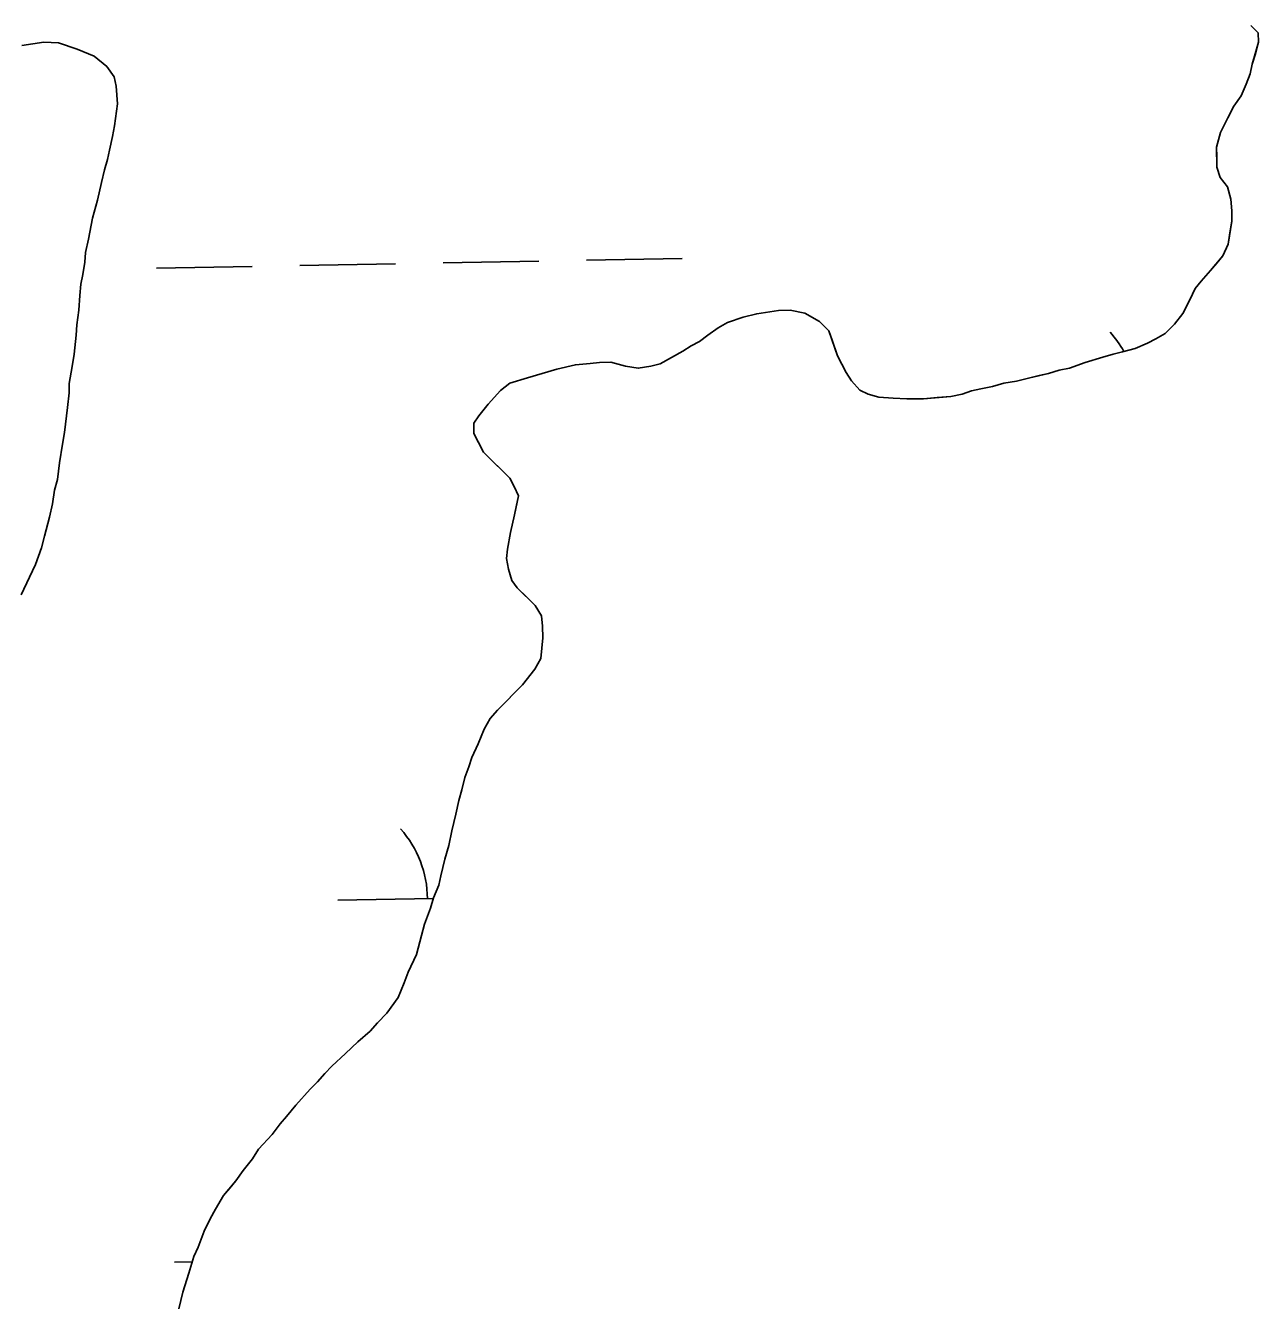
# Model space of a CAD drawing. Extents: x 3925854 to 3964121, y 224593 to 250589.
# Drawn here: x 3942608.5 to 3943021.1, y 230986.7 to 231415.9 of the extents above; entities that cross this region are included whole.
import ezdxf

# ---------------------------------------------------------------- set-up
doc = ezdxf.new("R2010")
doc.units = 0
doc.layers.add('V-TOPO-SHOR', color=7, linetype='Continuous')
doc.layers.add('V-WETL-SWMP', color=7, linetype='Continuous')

msp = doc.modelspace()

# ---------------------------------------------------------------- linework, layer by layer
at = {"layer": 'V-TOPO-SHOR'}
for points in [[(3942998.173, 231324.105), (3942999.881, 231327.968), (3943001.954, 231330.436), (3943005.065, 231333.962), (3943007.137, 231336.43), (3943009.21, 231338.898), (3943010.916, 231342.761), (3943011.577, 231346.613), (3943012.237, 231350.463), (3943012.202, 231353.957), (3943011.813, 231357.799), (3943010.723, 231361.981), (3943008.243, 231365.102), (3943007.162, 231368.588), (3943007.125, 231372.082), (3943007.092, 231375.228), (3943008.442, 231380.135), (3943010.838, 231385.052), (3943012.896, 231388.916), (3943015.309, 231392.437), (3943017.017, 231396.299), (3943018.379, 231399.808), (3943019.047, 231402.962), (3943020.058, 231406.466), (3943021.07, 231410.32), (3943021.037, 231413.468), (3943018.565, 231415.889)], [(3942607.243, 231409.278), (3942614.571, 231410.402), (3942619.467, 231410.101), (3942625.779, 231408.067), (3942631.397, 231405.677), (3942635.624, 231402.224), (3942638.106, 231398.755), (3942638.837, 231395.617), (3942639.247, 231389.678), (3942638.272, 231382.328), (3942637.609, 231378.828), (3942636.607, 231374.273), (3942635.939, 231371.121), (3942634.928, 231367.615), (3942633.92, 231363.411), (3942632.583, 231357.455), (3942630.895, 231351.495), (3942629.568, 231344.491), (3942628.567, 231339.939), (3942628.247, 231336.789), (3942627.592, 231332.588), (3942626.924, 231329.436), (3942626.615, 231325.588), (3942626.314, 231320.691), (3942625.665, 231315.793), (3942625.349, 231312.293), (3942624.714, 231305.995), (3942624.059, 231301.795), (3942623.068, 231296.191), (3942623.099, 231293.048), (3942622.449, 231288.147), (3942621.487, 231279.748), (3942620.825, 231275.898), (3942619.84, 231269.596), (3942619.197, 231263.997), (3942618.185, 231260.49), (3942617.532, 231255.942), (3942616.531, 231251.387), (3942614.845, 231245.077), (3942613.835, 231241.223), (3942611.796, 231235.609), (3942609.741, 231231.395), (3942607.005, 231225.425)], [(3942752.45, 231152.098), (3942753.454, 231156.653), (3942754.467, 231160.159), (3942755.473, 231164.363), (3942756.835, 231167.872), (3942757.853, 231171.028), (3942759.903, 231175.593), (3942761.951, 231180.508), (3942764.011, 231184.022), (3942766.43, 231186.844), (3942769.199, 231189.669), (3942772.312, 231192.845), (3942774.732, 231195.317), (3942778.873, 231200.601), (3942780.936, 231204.117), (3942781.249, 231207.615), (3942781.565, 231211.113), (3942781.526, 231214.959), (3942781.141, 231218.449), (3942779.007, 231221.925), (3942776.182, 231224.691), (3942773.006, 231227.804), (3942771.234, 231230.233), (3942770.147, 231234.067), (3942769.412, 231237.555), (3942769.729, 231240.705), (3942770.722, 231246.306), (3942772.06, 231252.262), (3942772.727, 231255.416), (3942773.393, 231258.567), (3942771.964, 231261.699), (3942770.538, 231264.48), (3942768.066, 231266.903), (3942765.242, 231269.67), (3942761.711, 231273.129), (3942759.929, 231276.606), (3942758.502, 231279.387), (3942758.467, 231282.883), (3942760.19, 231285.347), (3942763.296, 231289.224), (3942767.446, 231293.809), (3942770.565, 231296.287), (3942776.49, 231298.096), (3942781.368, 231299.542), (3942786.246, 231300.99), (3942792.523, 231302.452), (3942797.412, 231302.849), (3942800.554, 231303.232), (3942804.398, 231303.269), (3942809.305, 231301.921), (3942813.505, 231301.266), (3942817.693, 231302.008), (3942820.831, 231302.739), (3942824.654, 231304.875), (3942828.478, 231307.009), (3942831.255, 231308.784), (3942834.038, 231310.212), (3942836.811, 231312.338), (3942840.283, 231314.82), (3942843.41, 231316.597), (3942848.635, 231318.398), (3942853.169, 231319.493), (3942860.497, 231320.616), (3942864.341, 231320.655), (3942869.244, 231319.655), (3942874.165, 231316.909), (3942877.341, 231313.796), (3942878.423, 231310.66), (3942880.223, 231305.436), (3942883.076, 231299.873), (3942884.851, 231297.094), (3942887.68, 231293.977), (3942890.489, 231292.607), (3942893.996, 231291.595), (3942898.89, 231291.294), (3942903.439, 231290.991), (3942909.03, 231291.049), (3942913.57, 231291.444), (3942918.111, 231291.839), (3942921.947, 231292.576), (3942925.082, 231293.658), (3942928.22, 231294.389), (3942932.058, 231295.126), (3942935.892, 231296.214), (3942940.078, 231296.953), (3942944.612, 231298.049), (3942947.75, 231298.78), (3942950.887, 231299.511), (3942954.373, 231300.594), (3942957.858, 231301.33), (3942963.085, 231303.13), (3942969.008, 231304.936), (3942972.491, 231306.022), (3942975.631, 231306.751), (3942979.813, 231307.842), (3942983.991, 231309.632), (3942986.77, 231311.06), (3942989.899, 231312.837), (3942993.012, 231316.016), (3942995.773, 231319.538), (3942998.173, 231324.105)], [(3942659.756, 230986.536), (3942661.097, 230992.141), (3942663.131, 230998.453), (3942664.82, 231004.062), (3942666.186, 231007.222), (3942668.23, 231012.486), (3942670.286, 231016.701), (3942672.001, 231019.865), (3942674.751, 231024.436), (3942676.824, 231026.904), (3942678.894, 231029.372), (3942681.307, 231032.89), (3942684.414, 231036.767), (3942686.478, 231039.933), (3942690.971, 231044.873), (3942693.732, 231048.395), (3942695.805, 231050.863), (3942698.911, 231054.738), (3942703.751, 231060.03), (3942706.172, 231062.502), (3942708.59, 231065.322), (3942711.013, 231067.794), (3942715.512, 231072.033), (3942719.668, 231075.921), (3942723.827, 231079.457), (3942726.244, 231082.28), (3942729.359, 231085.456), (3942733.15, 231090.738), (3942735.198, 231095.651), (3942736.56, 231099.159), (3942739.296, 231105.129), (3942740.979, 231111.437), (3942741.989, 231115.293), (3942744.033, 231120.557), (3942745.047, 231124.063), (3942746.751, 231128.274), (3942747.418, 231131.428), (3942748.76, 231137.033), (3942750.111, 231141.59), (3942751.111, 231146.495), (3942752.45, 231152.098)]]:
    msp.add_lwpolyline(points, dxfattribs=at)
at = {"layer": 'V-WETL-SWMP'}
for p, q in [((3943021.037, 231413.467), (3943018.566, 231415.888)), ((3942607.242, 231409.278), (3942614.571, 231410.401)), ((3942614.571, 231410.401), (3942619.467, 231410.101)), ((3942619.467, 231410.101), (3942625.779, 231408.067)), ((3943020.059, 231406.466), (3943021.069, 231410.321)), ((3943021.069, 231410.321), (3943021.037, 231413.467)), ((3942625.779, 231408.067), (3942631.396, 231405.678)), ((3943019.046, 231402.961), (3943020.059, 231406.466)), ((3942631.396, 231405.678), (3942635.625, 231402.225)), ((3942635.625, 231402.225), (3942638.107, 231398.755)), ((3943018.379, 231399.808), (3943019.046, 231402.961)), ((3942638.107, 231398.755), (3942638.837, 231395.617)), ((3943017.016, 231396.299), (3943018.379, 231399.808)), ((3942638.837, 231395.617), (3942639.247, 231389.679)), ((3943015.308, 231392.437), (3943017.016, 231396.299)), ((3942639.247, 231389.679), (3942638.273, 231382.329)), ((3943010.839, 231385.052), (3943012.897, 231388.917)), ((3943012.897, 231388.917), (3943015.308, 231392.437)), ((3943008.442, 231380.134), (3943010.839, 231385.052)), ((3942638.273, 231382.329), (3942637.609, 231378.827)), ((3943007.093, 231375.227), (3943008.442, 231380.134)), ((3942637.609, 231378.827), (3942636.607, 231374.273)), ((3942636.607, 231374.273), (3942635.94, 231371.121)), ((3943007.161, 231368.587), (3943007.093, 231375.227)), ((3942634.927, 231367.615), (3942633.921, 231363.411)), ((3942635.94, 231371.121), (3942634.927, 231367.615)), ((3943008.244, 231365.103), (3943007.161, 231368.587)), ((3942633.921, 231363.411), (3942632.583, 231357.455)), ((3943010.723, 231361.982), (3943008.244, 231365.103)), ((3943011.814, 231357.799), (3943010.723, 231361.982)), ((3942632.583, 231357.455), (3942630.895, 231351.496)), ((3943012.202, 231353.958), (3943011.814, 231357.799)), ((3942630.895, 231351.496), (3942629.568, 231344.492)), ((3943010.917, 231342.76), (3943012.237, 231350.463)), ((3943012.237, 231350.463), (3943012.202, 231353.958)), ((3942629.568, 231344.492), (3942628.566, 231339.938)), ((3943009.209, 231338.898), (3943010.917, 231342.76)), ((3942628.566, 231339.938), (3942628.248, 231336.789)), ((3942796.234, 231337.395), (3942828.229, 231337.977)), ((3943005.064, 231333.963), (3943009.209, 231338.898)), ((3942628.248, 231336.789), (3942627.592, 231332.588)), ((3942652.258, 231334.777), (3942684.253, 231335.359)), ((3942700.25, 231335.649), (3942732.245, 231336.231)), ((3942748.242, 231336.522), (3942780.237, 231337.104)), ((3943001.954, 231330.436), (3943005.064, 231333.963)), ((3942626.924, 231329.436), (3942626.614, 231325.588)), ((3942627.592, 231332.588), (3942626.924, 231329.436)), ((3942999.882, 231327.968), (3943001.954, 231330.436)), ((3942626.614, 231325.588), (3942626.314, 231320.692)), ((3942998.174, 231324.106), (3942999.882, 231327.968)), ((3942626.314, 231320.692), (3942625.664, 231315.792)), ((3942853.168, 231319.493), (3942860.496, 231320.616)), ((3942860.496, 231320.616), (3942864.341, 231320.654)), ((3942864.341, 231320.654), (3942869.244, 231319.656)), ((3942995.773, 231319.538), (3942998.174, 231324.106)), ((3942625.664, 231315.792), (3942625.35, 231312.293)), ((3942840.283, 231314.819), (3942843.41, 231316.598)), ((3942843.41, 231316.598), (3942848.635, 231318.398)), ((3942848.635, 231318.398), (3942853.168, 231319.493)), ((3942869.244, 231319.656), (3942874.165, 231316.909)), ((3942874.165, 231316.909), (3942877.342, 231313.796)), ((3942989.899, 231312.838), (3942993.013, 231316.015)), ((3942993.013, 231316.015), (3942995.773, 231319.538)), ((3942625.35, 231312.293), (3942624.715, 231305.995)), ((3942834.038, 231310.211), (3942836.812, 231312.337)), ((3942836.812, 231312.337), (3942840.283, 231314.819)), ((3942877.342, 231313.796), (3942880.223, 231305.436)), ((3942986.771, 231311.059), (3942989.899, 231312.838)), ((3942828.478, 231307.009), (3942831.256, 231308.785)), ((3942831.256, 231308.785), (3942834.038, 231310.211)), ((3942975.63, 231306.751), (3942979.813, 231307.842)), ((3942979.813, 231307.842), (3942983.99, 231309.632)), ((3942983.99, 231309.632), (3942986.771, 231311.059)), ((3942624.715, 231305.995), (3942624.059, 231301.794)), ((3942792.523, 231302.451), (3942797.412, 231302.85)), ((3942797.412, 231302.85), (3942800.554, 231303.232)), ((3942800.554, 231303.232), (3942804.398, 231303.27)), ((3942804.398, 231303.27), (3942809.305, 231301.922)), ((3942820.831, 231302.738), (3942828.478, 231307.009)), ((3942880.223, 231305.436), (3942883.076, 231299.873)), ((3942957.859, 231301.329), (3942963.084, 231303.129)), ((3942963.084, 231303.129), (3942969.008, 231304.937)), ((3942969.008, 231304.937), (3942972.492, 231306.021)), ((3942972.492, 231306.021), (3942975.63, 231306.751)), ((3942624.059, 231301.794), (3942623.067, 231296.192)), ((3942776.489, 231298.095), (3942786.246, 231300.99)), ((3942786.246, 231300.99), (3942792.523, 231302.451)), ((3942809.305, 231301.922), (3942813.506, 231301.266)), ((3942813.506, 231301.266), (3942817.693, 231302.007)), ((3942817.693, 231302.007), (3942820.831, 231302.738)), ((3942883.076, 231299.873), (3942884.852, 231297.094)), ((3942944.611, 231298.049), (3942950.887, 231299.51)), ((3942950.887, 231299.51), (3942954.372, 231300.594)), ((3942954.372, 231300.594), (3942957.859, 231301.329)), ((3942623.067, 231296.192), (3942623.099, 231293.047)), ((3942767.445, 231293.809), (3942770.565, 231296.287)), ((3942770.565, 231296.287), (3942776.489, 231298.095)), ((3942884.852, 231297.094), (3942887.679, 231293.977)), ((3942925.082, 231293.657), (3942928.22, 231294.388)), ((3942928.22, 231294.388), (3942932.057, 231295.126)), ((3942932.057, 231295.126), (3942935.891, 231296.213)), ((3942935.891, 231296.213), (3942940.078, 231296.954)), ((3942940.078, 231296.954), (3942944.611, 231298.049)), ((3942623.099, 231293.047), (3942622.449, 231288.147)), ((3942763.297, 231289.223), (3942767.445, 231293.809)), ((3942887.679, 231293.977), (3942890.489, 231292.608)), ((3942890.489, 231292.608), (3942893.995, 231291.595)), ((3942893.995, 231291.595), (3942898.891, 231291.295)), ((3942898.891, 231291.295), (3942903.438, 231290.991)), ((3942903.438, 231290.991), (3942909.03, 231291.048)), ((3942909.03, 231291.048), (3942918.11, 231291.839)), ((3942918.11, 231291.839), (3942921.947, 231292.577)), ((3942921.947, 231292.577), (3942925.082, 231293.657)), ((3942622.449, 231288.147), (3942621.486, 231279.748)), ((3942760.19, 231285.347), (3942763.297, 231289.223)), ((3942758.467, 231282.883), (3942760.19, 231285.347)), ((3942758.503, 231279.388), (3942758.467, 231282.883)), ((3942621.486, 231279.748), (3942620.825, 231275.897)), ((3942761.712, 231273.129), (3942758.503, 231279.388)), ((3942620.825, 231275.897), (3942619.841, 231269.596)), ((3942770.538, 231264.48), (3942761.712, 231273.129)), ((3942619.841, 231269.596), (3942619.198, 231263.997)), ((3942771.964, 231261.698), (3942770.538, 231264.48)), ((3942618.185, 231260.491), (3942617.532, 231255.941)), ((3942619.198, 231263.997), (3942618.185, 231260.491)), ((3942773.394, 231258.567), (3942771.964, 231261.698)), ((3942617.532, 231255.941), (3942616.53, 231251.387)), ((3942772.059, 231252.262), (3942773.394, 231258.567)), ((3942616.53, 231251.387), (3942614.846, 231245.078)), ((3942770.722, 231246.307), (3942772.059, 231252.262)), ((3942614.846, 231245.078), (3942613.836, 231241.223)), ((3942769.73, 231240.704), (3942770.722, 231246.307)), ((3942613.836, 231241.223), (3942611.796, 231235.61)), ((3942769.412, 231237.555), (3942769.73, 231240.704)), ((3942611.796, 231235.61), (3942609.742, 231231.395)), ((3942770.146, 231234.067), (3942769.412, 231237.555)), ((3942609.742, 231231.395), (3942607.006, 231225.425)), ((3942771.234, 231230.234), (3942770.146, 231234.067)), ((3942773.006, 231227.805), (3942771.234, 231230.234)), ((3942779.007, 231221.924), (3942773.006, 231227.805)), ((3942781.14, 231218.45), (3942779.007, 231221.924)), ((3942781.525, 231214.959), (3942781.14, 231218.45)), ((3942781.564, 231211.114), (3942781.525, 231214.959)), ((3942780.935, 231204.117), (3942781.564, 231211.114)), ((3942778.874, 231200.601), (3942780.935, 231204.117)), ((3942774.733, 231195.317), (3942778.874, 231200.601)), ((3942766.43, 231186.844), (3942774.733, 231195.317)), ((3942761.95, 231180.507), (3942764.012, 231184.023)), ((3942764.012, 231184.023), (3942766.43, 231186.844)), ((3942759.903, 231175.593), (3942761.95, 231180.507)), ((3942757.852, 231171.028), (3942759.903, 231175.593)), ((3942756.835, 231167.872), (3942757.852, 231171.028)), ((3942755.473, 231164.363), (3942756.835, 231167.872)), ((3942754.467, 231160.159), (3942755.473, 231164.363)), ((3942753.454, 231156.653), (3942754.467, 231160.159)), ((3942752.451, 231152.099), (3942753.454, 231156.653)), ((3942751.11, 231146.494), (3942752.451, 231152.099)), ((3942750.111, 231141.59), (3942751.11, 231146.494)), ((3942748.759, 231137.033), (3942750.111, 231141.59)), ((3942747.418, 231131.427), (3942748.759, 231137.033)), ((3942746.751, 231128.274), (3942747.418, 231131.427)), ((3942745.046, 231124.063), (3942746.751, 231128.274)), ((3942712.958, 231123.241), (3942744.977, 231123.824)), ((3942744.032, 231120.557), (3942745.046, 231124.063)), ((3942741.989, 231115.293), (3942744.032, 231120.557)), ((3942740.979, 231111.438), (3942741.989, 231115.293)), ((3942739.295, 231105.13), (3942740.979, 231111.438)), ((3942736.56, 231099.16), (3942739.295, 231105.13)), ((3942735.197, 231095.651), (3942736.56, 231099.16)), ((3942733.15, 231090.737), (3942735.197, 231095.651)), ((3942729.358, 231085.456), (3942733.15, 231090.737)), ((3942726.245, 231082.279), (3942729.358, 231085.456)), ((3942723.827, 231079.458), (3942726.245, 231082.279)), ((3942715.513, 231072.034), (3942719.668, 231075.921)), ((3942719.668, 231075.921), (3942723.827, 231079.458)), ((3942711.012, 231067.794), (3942715.513, 231072.034)), ((3942708.591, 231065.323), (3942711.012, 231067.794)), ((3942703.751, 231060.031), (3942706.172, 231062.502)), ((3942706.172, 231062.502), (3942708.591, 231065.323)), ((3942698.911, 231054.739), (3942703.751, 231060.031)), ((3942695.805, 231050.863), (3942698.911, 231054.739)), ((3942693.732, 231048.395), (3942695.805, 231050.863)), ((3942690.972, 231044.872), (3942693.732, 231048.395)), ((3942686.478, 231039.933), (3942690.972, 231044.872)), ((3942681.306, 231032.89), (3942684.413, 231036.767)), ((3942684.413, 231036.767), (3942686.478, 231039.933)), ((3942678.895, 231029.371), (3942681.306, 231032.89)), ((3942674.751, 231024.435), (3942678.895, 231029.371)), ((3942672.001, 231019.864), (3942674.751, 231024.435)), ((3942670.286, 231016.701), (3942672.001, 231019.864)), ((3942668.231, 231012.486), (3942670.286, 231016.701)), ((3942666.187, 231007.222), (3942668.231, 231012.486)), ((3942664.821, 231004.063), (3942666.187, 231007.222)), ((3942663.13, 230998.453), (3942664.821, 231004.063)), ((3942658.306, 231002.157), (3942664.279, 231002.265)), ((3942661.097, 230992.141), (3942663.13, 230998.453)), ((3942659.756, 230986.535), (3942661.097, 230992.141))]:
    msp.add_line(p, q, dxfattribs=at)
for centre, start in [((3942945.197, 231289.828), 28.89967), ((3942707.707, 231123.621), 0.26988)]:
    msp.add_arc(centre, 35.246, start, 41.81354, dxfattribs=at)

doc.saveas('drawing.dxf')
